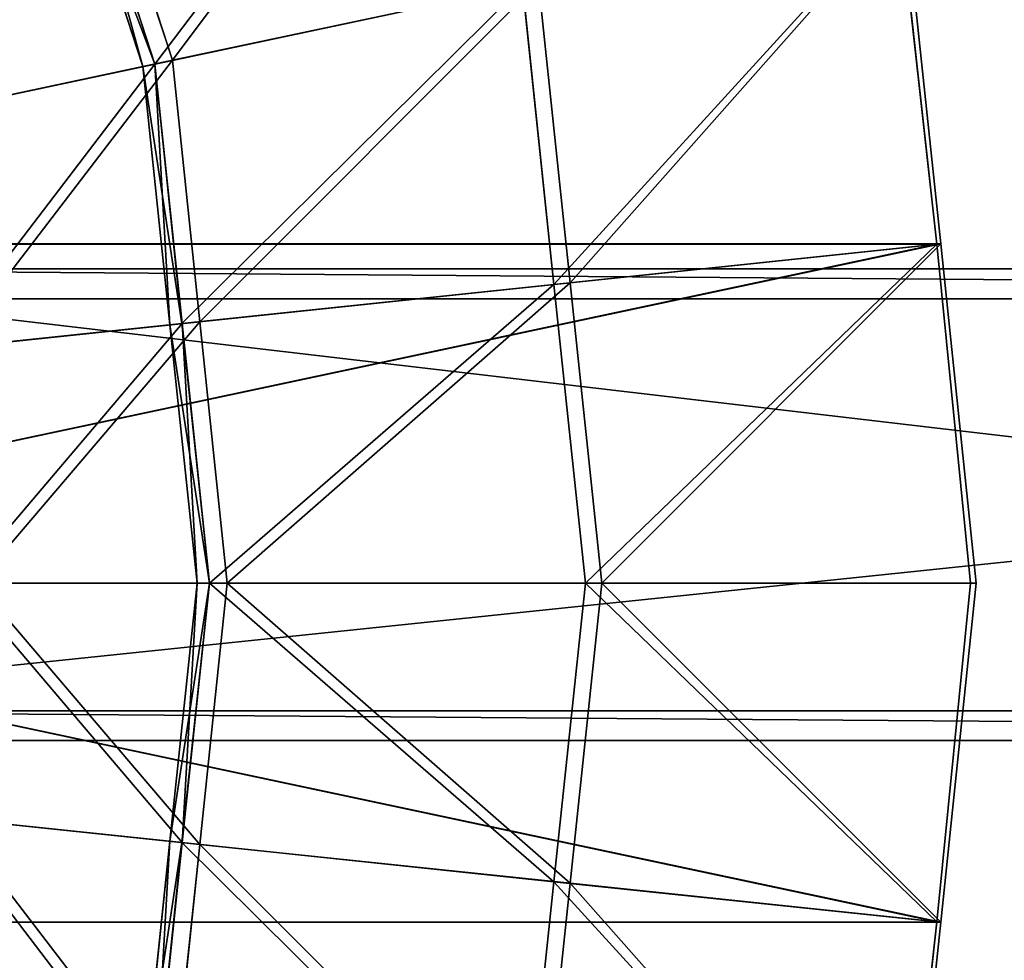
# Model space of a CAD drawing. Extents: x 0 to 31, y 0 to 21.2.
# Tile 320 of 574: x 7.002 to 7.658, y 15.545 to 16.171. Entities that reach past the tile are written whole.
import ezdxf

# ---------------------------------------------------------------- set-up
doc = ezdxf.new("R2010")
doc.units = 0
doc.header["$MEASUREMENT"] = 0
doc.layers.get('0').update_dxf_attribs({"color": 13, "linetype": 'CONTINUOUS'})
for name, color, linetype in [('CAST_IRON', 250, 'CONTINUOUS'), ('GALVANIZED_METAL', 252, 'CONTINUOUS'), ('GRATES', 250, 'CONTINUOUS'), ('STAINLESS_STEEL', 252, 'CONTINUOUS')]:
    doc.layers.add(name, color=color, linetype=linetype)

# ---------------------------------------------------------------- blocks, each defined once
blk = doc.blocks.new('NGM5058UC_TRADECAD_DXF')
at = {"layer": 'GRATES', "color": 0}
for p, q in [((-6.131, 5.38365, 1.46245), (-8.8123, 5.38365, 1.46245)), ((-6.131, 5.38365, 1.46245), (-8.8123, 5.38365, 1.46245)), ((-6.1781, 5.36385, 1.85405), (-8.8131, 5.36385, 1.85405)), ((-6.1781, 5.36385, 1.85405), (-8.8131, 5.36385, 1.85405)), ((-8.8131, 5.08945, 1.85405), (-6.1781, 5.08945, 1.85405)), ((-8.8131, 5.08945, 1.85405), (-6.1781, 5.08945, 1.85405)), ((-6.131, 5.06965, 1.46245), (-8.8123, 5.06965, 1.46245)), ((-6.131, 5.06965, 1.46245), (-8.8123, 5.06965, 1.46245))]:
    blk.add_line(p, q, dxfattribs=at)
at = {"layer": 'STAINLESS_STEEL', "color": 0}
for p, q in [((-8.4274, 5.52005, 0.11055), (-8.4811, 5.68525, 0.11065)), ((-8.4811, 5.68525, 0.15705), (-8.4273, 5.52005, 0.15705)), ((-8.4811, 5.68525, 0.15705), (-8.4273, 5.52005, 0.15705)), ((-8.4274, 5.52005, 0.11055), (-8.4811, 5.68525, 0.11065)), ((-8.4698, 5.68885, 0.12665), (-8.4157, 5.52255, 0.12665)), ((-8.4157, 5.52255, 0.14995), (-8.4698, 5.68885, 0.14995)), ((-8.4157, 5.52255, 0.14995), (-8.4698, 5.68885, 0.14995)), ((-8.4157, 5.52255, 0.17315), (-8.4698, 5.68885, 0.17315)), ((-8.4157, 5.52255, 0.17315), (-8.4698, 5.68885, 0.17315)), ((-8.4698, 5.68885, 0.12665), (-8.4157, 5.52255, 0.12665)), ((-8.4888, 5.68275, 0.14995), (-8.4353, 5.51835, 0.14995)), ((-8.4888, 5.68275, 0.14995), (-8.4353, 5.51835, 0.14995)), ((-7.9317, 5.62535, -0.17915), (-8.9906, 5.40035, -0.19545)), ((-7.9317, 5.62535, -0.17915), (-8.9906, 5.40035, -0.19545)), ((-7.9279, 5.62625, -0.19875), (-8.9903, 5.40035, -0.21545)), ((-7.9279, 5.62625, -0.19875), (-8.9903, 5.40035, -0.21545)), ((-7.9317, 5.62535, -0.17915), (-7.9067, 5.40015, -0.17895)), ((-7.9317, 5.62535, -0.17915), (-7.9067, 5.40015, -0.17895)), ((-7.9041, 5.40035, -0.19875), (-7.9279, 5.62625, -0.19875)), ((-7.9041, 5.40035, -0.19875), (-7.9279, 5.62625, -0.19875)), ((-8.4157, 5.52255, 0.12665), (-8.1718, 5.57435, -0.03605)), ((-8.4157, 5.52255, 0.12665), (-8.1718, 5.57435, -0.03605)), ((-8.1508, 5.37445, -0.03605), (-8.1718, 5.57435, -0.03605)), ((-8.1508, 5.37445, -0.03605), (-8.1718, 5.57435, -0.03605)), ((-8.1825, 5.57205, -0.05275), (-8.4274, 5.52005, 0.11055)), ((-8.1825, 5.57205, -0.05275), (-8.4274, 5.52005, 0.11055)), ((-8.1825, 5.57205, -0.05275), (-8.1617, 5.37335, -0.05275)), ((-8.1825, 5.57205, -0.05275), (-8.1617, 5.37335, -0.05275)), ((-8.4157, 5.52255, 0.17315), (-8.5788, 5.48785, 0.27105)), ((-8.4157, 5.52255, 0.17315), (-8.5788, 5.48785, 0.27105)), ((-8.4157, 5.52255, 0.12665), (-8.4157, 5.52255, 0.14995)), ((-8.4157, 5.52255, 0.14995), (-8.4157, 5.52255, 0.17315)), ((-8.4157, 5.52255, 0.12665), (-8.4157, 5.52255, 0.14995)), ((-8.4157, 5.52255, 0.12665), (-8.3974, 5.34855, 0.12665)), ((-8.3974, 5.34855, 0.14995), (-8.4157, 5.52255, 0.14995)), ((-8.4157, 5.52255, 0.14995), (-8.4157, 5.52255, 0.17315)), ((-8.3974, 5.34855, 0.14995), (-8.4157, 5.52255, 0.14995)), ((-8.3974, 5.34855, 0.17315), (-8.4157, 5.52255, 0.17315)), ((-8.3974, 5.34855, 0.17315), (-8.4157, 5.52255, 0.17315)), ((-8.4157, 5.52255, 0.12665), (-8.3974, 5.34855, 0.12665)), ((-8.5887, 5.48575, 0.25385), (-8.4273, 5.52005, 0.15705)), ((-8.5887, 5.48575, 0.25385), (-8.4273, 5.52005, 0.15705)), ((-8.4273, 5.52005, 0.15705), (-8.4353, 5.51835, 0.14995)), ((-8.4353, 5.51835, 0.14995), (-8.4274, 5.52005, 0.11055)), ((-8.4273, 5.52005, 0.15705), (-8.4353, 5.51835, 0.14995)), ((-8.4353, 5.51835, 0.14995), (-8.4274, 5.52005, 0.11055)), ((-8.4353, 5.51835, 0.14995), (-8.4173, 5.34645, 0.14995)), ((-8.4353, 5.51835, 0.14995), (-8.4173, 5.34645, 0.14995)), ((-8.4093, 5.34725, 0.11065), (-8.4274, 5.52005, 0.11055)), ((-8.4093, 5.34725, 0.11065), (-8.4274, 5.52005, 0.11055)), ((-8.4273, 5.52005, 0.15705), (-8.4092, 5.34725, 0.15705)), ((-8.4273, 5.52005, 0.15705), (-8.4092, 5.34725, 0.15705)), ((-8.9906, 5.40035, -0.19545), (-7.9067, 5.40015, -0.17895)), ((-8.9906, 5.40035, -0.19545), (-7.9067, 5.40015, -0.17895)), ((-8.9903, 5.40035, -0.21545), (-7.9041, 5.40035, -0.19875)), ((-8.9903, 5.40035, -0.21545), (-7.9041, 5.40035, -0.19875)), ((-7.9067, 5.40015, -0.17895), (-8.9669, 5.17455, -0.19545)), ((-7.9067, 5.40015, -0.17895), (-8.9669, 5.17455, -0.19545)), ((-7.9041, 5.40035, -0.19875), (-8.9666, 5.17455, -0.21545)), ((-7.9041, 5.40035, -0.19875), (-8.9666, 5.17455, -0.21545)), ((-7.9067, 5.40015, -0.17895), (-8.1617, 5.37335, -0.05275)), ((-7.9067, 5.40015, -0.17895), (-8.1617, 5.37335, -0.05275)), ((-8.1508, 5.37445, -0.03605), (-7.9041, 5.40035, -0.19875)), ((-8.1508, 5.37445, -0.03605), (-7.9041, 5.40035, -0.19875)), ((-7.9067, 5.40015, -0.17895), (-7.8843, 5.17455, -0.17915)), ((-7.9067, 5.40015, -0.17895), (-7.8843, 5.17455, -0.17915)), ((-7.8804, 5.17455, -0.19875), (-7.9041, 5.40035, -0.19875)), ((-7.8804, 5.17455, -0.19875), (-7.9041, 5.40035, -0.19875)), ((-8.1617, 5.37335, -0.05275), (-8.4093, 5.34725, 0.11065)), ((-8.1617, 5.37335, -0.05275), (-8.4093, 5.34725, 0.11065)), ((-8.3974, 5.34855, 0.12665), (-8.1508, 5.37445, -0.03605)), ((-8.3974, 5.34855, 0.12665), (-8.1508, 5.37445, -0.03605)), ((-8.1617, 5.37335, -0.05275), (-8.1407, 5.17455, -0.05275)), ((-8.1617, 5.37335, -0.05275), (-8.1407, 5.17455, -0.05275)), ((-8.1298, 5.17455, -0.03605), (-8.1508, 5.37445, -0.03605)), ((-8.1298, 5.17455, -0.03605), (-8.1508, 5.37445, -0.03605)), ((-8.4092, 5.34725, 0.15705), (-8.5724, 5.33015, 0.25385)), ((-8.4092, 5.34725, 0.15705), (-8.5724, 5.33015, 0.25385)), ((-8.5623, 5.33115, 0.27105), (-8.3974, 5.34855, 0.17315)), ((-8.5623, 5.33115, 0.27105), (-8.3974, 5.34855, 0.17315)), ((-8.4173, 5.34645, 0.14995), (-8.4092, 5.34725, 0.15705)), ((-8.4173, 5.34645, 0.14995), (-8.4092, 5.34725, 0.15705)), ((-8.4093, 5.34725, 0.11065), (-8.4173, 5.34645, 0.14995)), ((-8.4093, 5.34725, 0.11065), (-8.4173, 5.34645, 0.14995)), ((-8.4173, 5.34645, 0.14995), (-8.3992, 5.17455, 0.14995)), ((-8.4173, 5.34645, 0.14995), (-8.3992, 5.17455, 0.14995)), ((-8.391, 5.17455, 0.11055), (-8.4093, 5.34725, 0.11065)), ((-8.391, 5.17455, 0.11055), (-8.4093, 5.34725, 0.11065)), ((-8.4092, 5.34725, 0.15705), (-8.391, 5.17455, 0.15705)), ((-8.4092, 5.34725, 0.15705), (-8.391, 5.17455, 0.15705)), ((-8.3974, 5.34855, 0.14995), (-8.3974, 5.34855, 0.12665)), ((-8.3974, 5.34855, 0.12665), (-8.3792, 5.17455, 0.12665)), ((-8.3792, 5.17455, 0.14995), (-8.3974, 5.34855, 0.14995)), ((-8.3974, 5.34855, 0.14995), (-8.3974, 5.34855, 0.12665)), ((-8.3974, 5.34855, 0.17315), (-8.3974, 5.34855, 0.14995)), ((-8.3792, 5.17455, 0.14995), (-8.3974, 5.34855, 0.14995)), ((-8.3792, 5.17455, 0.17315), (-8.3974, 5.34855, 0.17315)), ((-8.3974, 5.34855, 0.17315), (-8.3974, 5.34855, 0.14995)), ((-8.3792, 5.17455, 0.17315), (-8.3974, 5.34855, 0.17315)), ((-8.3974, 5.34855, 0.12665), (-8.3792, 5.17455, 0.12665)), ((-8.9669, 5.17455, -0.19545), (-7.8843, 5.17455, -0.17915)), ((-7.9067, 4.94895, -0.17895), (-8.9669, 5.17455, -0.19545)), ((-8.9669, 5.17455, -0.19545), (-7.8843, 5.17455, -0.17915)), ((-7.9067, 4.94895, -0.17895), (-8.9669, 5.17455, -0.19545)), ((-8.9666, 5.17455, -0.21545), (-7.8804, 5.17455, -0.19875)), ((-8.9666, 5.17455, -0.21545), (-7.8804, 5.17455, -0.19875)), ((-8.9666, 5.17455, -0.21545), (-7.9041, 4.94875, -0.19875)), ((-8.9666, 5.17455, -0.21545), (-7.9041, 4.94875, -0.19875)), ((-8.391, 5.17455, 0.15705), (-8.556, 5.17455, 0.25385)), ((-8.391, 5.17455, 0.15705), (-8.556, 5.17455, 0.25385)), ((-8.5459, 5.17455, 0.27105), (-8.3792, 5.17455, 0.17315)), ((-8.5459, 5.17455, 0.27105), (-8.3792, 5.17455, 0.17315)), ((-8.3992, 5.17455, 0.14995), (-8.4173, 5.00265, 0.14995)), ((-8.3992, 5.17455, 0.14995), (-8.4173, 5.00265, 0.14995)), ((-8.391, 5.17455, 0.11055), (-8.4093, 5.00185, 0.11065)), ((-8.391, 5.17455, 0.11055), (-8.4093, 5.00185, 0.11065)), ((-8.391, 5.17455, 0.15705), (-8.4092, 5.00175, 0.15705)), ((-8.391, 5.17455, 0.15705), (-8.4092, 5.00175, 0.15705)), ((-8.3992, 5.17455, 0.14995), (-8.391, 5.17455, 0.15705)), ((-8.391, 5.17455, 0.11055), (-8.3992, 5.17455, 0.14995)), ((-8.3992, 5.17455, 0.14995), (-8.391, 5.17455, 0.15705)), ((-8.391, 5.17455, 0.11055), (-8.3992, 5.17455, 0.14995)), ((-8.3792, 5.17455, 0.12665), (-8.3974, 5.00055, 0.12665)), ((-8.3974, 5.00055, 0.14995), (-8.3792, 5.17455, 0.14995)), ((-8.3974, 5.00055, 0.14995), (-8.3792, 5.17455, 0.14995)), ((-8.3974, 5.00055, 0.17315), (-8.3792, 5.17455, 0.17315)), ((-8.3974, 5.00055, 0.17315), (-8.3792, 5.17455, 0.17315)), ((-8.3792, 5.17455, 0.12665), (-8.3974, 5.00055, 0.12665)), ((-8.1407, 5.17455, -0.05275), (-8.391, 5.17455, 0.11055)), ((-8.1407, 5.17455, -0.05275), (-8.391, 5.17455, 0.11055)), ((-8.3792, 5.17455, 0.14995), (-8.3792, 5.17455, 0.12665)), ((-8.3792, 5.17455, 0.17315), (-8.3792, 5.17455, 0.14995)), ((-8.3792, 5.17455, 0.14995), (-8.3792, 5.17455, 0.12665)), ((-8.3792, 5.17455, 0.17315), (-8.3792, 5.17455, 0.14995)), ((-8.1298, 5.17455, -0.03605), (-8.3792, 5.17455, 0.12665)), ((-8.1298, 5.17455, -0.03605), (-8.3792, 5.17455, 0.12665)), ((-8.1407, 5.17455, -0.05275), (-8.1617, 4.97575, -0.05275)), ((-8.1407, 5.17455, -0.05275), (-8.1617, 4.97575, -0.05275)), ((-8.1508, 4.97465, -0.03605), (-8.1298, 5.17455, -0.03605)), ((-8.1508, 4.97465, -0.03605), (-8.1298, 5.17455, -0.03605)), ((-7.8843, 5.17455, -0.17915), (-8.1407, 5.17455, -0.05275)), ((-7.8843, 5.17455, -0.17915), (-8.1407, 5.17455, -0.05275)), ((-7.8804, 5.17455, -0.19875), (-8.1298, 5.17455, -0.03605)), ((-7.8804, 5.17455, -0.19875), (-8.1298, 5.17455, -0.03605)), ((-7.8843, 5.17455, -0.17915), (-7.9067, 4.94895, -0.17895)), ((-7.8843, 5.17455, -0.17915), (-7.9067, 4.94895, -0.17895)), ((-7.9041, 4.94875, -0.19875), (-7.8804, 5.17455, -0.19875)), ((-7.9041, 4.94875, -0.19875), (-7.8804, 5.17455, -0.19875)), ((-8.4092, 5.00175, 0.15705), (-8.5724, 5.01895, 0.25385)), ((-8.4092, 5.00175, 0.15705), (-8.5724, 5.01895, 0.25385)), ((-8.5623, 5.01785, 0.27105), (-8.3974, 5.00055, 0.17315)), ((-8.5623, 5.01785, 0.27105), (-8.3974, 5.00055, 0.17315)), ((-8.4173, 5.00265, 0.14995), (-8.4353, 4.83075, 0.14995)), ((-8.4173, 5.00265, 0.14995), (-8.4353, 4.83075, 0.14995)), ((-8.4173, 5.00265, 0.14995), (-8.4092, 5.00175, 0.15705)), ((-8.4173, 5.00265, 0.14995), (-8.4092, 5.00175, 0.15705)), ((-8.4093, 5.00185, 0.11065), (-8.4173, 5.00265, 0.14995)), ((-8.4093, 5.00185, 0.11065), (-8.4173, 5.00265, 0.14995)), ((-8.4093, 5.00185, 0.11065), (-8.4274, 4.82905, 0.11055)), ((-8.4093, 5.00185, 0.11065), (-8.4274, 4.82905, 0.11055)), ((-8.4092, 5.00175, 0.15705), (-8.4273, 4.82905, 0.15705)), ((-8.4092, 5.00175, 0.15705), (-8.4273, 4.82905, 0.15705)), ((-8.3974, 5.00055, 0.12665), (-8.4157, 4.82655, 0.12665)), ((-8.4157, 4.82655, 0.14995), (-8.3974, 5.00055, 0.14995)), ((-8.4157, 4.82655, 0.14995), (-8.3974, 5.00055, 0.14995)), ((-8.4157, 4.82655, 0.17315), (-8.3974, 5.00055, 0.17315)), ((-8.4157, 4.82655, 0.17315), (-8.3974, 5.00055, 0.17315)), ((-8.3974, 5.00055, 0.12665), (-8.4157, 4.82655, 0.12665)), ((-8.1617, 4.97575, -0.05275), (-8.4093, 5.00185, 0.11065)), ((-8.1617, 4.97575, -0.05275), (-8.4093, 5.00185, 0.11065)), ((-8.3974, 5.00055, 0.14995), (-8.3974, 5.00055, 0.12665)), ((-8.3974, 5.00055, 0.14995), (-8.3974, 5.00055, 0.12665)), ((-8.3974, 5.00055, 0.17315), (-8.3974, 5.00055, 0.14995)), ((-8.3974, 5.00055, 0.17315), (-8.3974, 5.00055, 0.14995)), ((-8.3974, 5.00055, 0.12665), (-8.1508, 4.97465, -0.03605)), ((-8.3974, 5.00055, 0.12665), (-8.1508, 4.97465, -0.03605)), ((-8.1617, 4.97575, -0.05275), (-8.1825, 4.77695, -0.05275)), ((-8.1617, 4.97575, -0.05275), (-8.1825, 4.77695, -0.05275)), ((-8.1718, 4.77475, -0.03605), (-8.1508, 4.97465, -0.03605)), ((-8.1718, 4.77475, -0.03605), (-8.1508, 4.97465, -0.03605)), ((-7.9067, 4.94895, -0.17895), (-8.1617, 4.97575, -0.05275)), ((-7.9067, 4.94895, -0.17895), (-8.1617, 4.97575, -0.05275)), ((-8.1508, 4.97465, -0.03605), (-7.9041, 4.94875, -0.19875)), ((-8.1508, 4.97465, -0.03605), (-7.9041, 4.94875, -0.19875)), ((-8.9906, 4.94875, -0.19545), (-7.9067, 4.94895, -0.17895)), ((-8.9906, 4.94875, -0.19545), (-7.9067, 4.94895, -0.17895)), ((-7.9041, 4.94875, -0.19875), (-8.9903, 4.94875, -0.21545)), ((-7.9041, 4.94875, -0.19875), (-8.9903, 4.94875, -0.21545)), ((-7.9067, 4.94895, -0.17895), (-7.9317, 4.72365, -0.17915)), ((-7.9067, 4.94895, -0.17895), (-7.9317, 4.72365, -0.17915)), ((-7.9279, 4.72285, -0.19875), (-7.9041, 4.94875, -0.19875)), ((-7.9279, 4.72285, -0.19875), (-7.9041, 4.94875, -0.19875))]:
    blk.add_line(p, q, dxfattribs=at)
at = {"layer": 'CAST_IRON', "color": 0}
mesh = blk.add_polyface(dxfattribs=at)
corners = [(-7.8431, 8.55555, -0.18725), (-10.1558, 2.72605, -0.18725), (-10.1559, 8.56815, -0.18725), (-7.8431, 2.72605, -0.18725)]
mesh.append_faces([[corners[k] for k in face] for face in [(0, 1, 2), (1, 0, 3)]], dxfattribs={"vtx0": -1, "color": 0})
at = {"layer": 'GALVANIZED_METAL', "color": 0}
mesh = blk.add_polyface(dxfattribs=at)
corners = [(-14.2165, -9.41305, -1.89865), (14.216, 9.40775, -1.89865), (-14.3866, -9.24295, -1.89865), (14.386, 9.23775, -1.89865)]
mesh.append_faces([[corners[k] for k in face] for face in [(0, 1, 2), (1, 0, 3)]], dxfattribs={"vtx0": -1, "color": 0})
mesh = blk.add_polyface(dxfattribs=at)
corners = [(14.216, 9.40775, -1.89865), (-14.2165, 9.40775, -1.89865), (-14.3866, -9.24295, -1.89865)]
mesh.append_faces([[corners[k] for k in face] for face in [(0, 1, 2)]], dxfattribs={"color": 0})
mesh = blk.add_polyface(dxfattribs=at)
corners = [(14.386, 9.23775, -1.89865), (-14.2165, -9.41305, -1.89865), (14.2159, -9.41295, -1.89865)]
mesh.append_faces([[corners[k] for k in face] for face in [(0, 1, 2)]], dxfattribs={"color": 0})
at = {"layer": 'GRATES', "color": 0}
mesh = blk.add_polyface(dxfattribs=at)
corners = [(-6.1781, 5.36385, 1.85405), (-8.8123, 5.38365, 1.46245), (-6.131, 5.38365, 1.46245), (-8.8131, 5.36385, 1.85405)]
mesh.append_faces([[corners[k] for k in face] for face in [(0, 1, 2), (1, 0, 3)]], dxfattribs={"vtx0": -1, "color": 0})
mesh = blk.add_polyface(dxfattribs=at)
corners = [(-6.131, 5.06965, 1.46245), (-8.8123, 5.38365, 1.46245), (-8.8123, 5.06965, 1.46245), (-6.131, 5.38365, 1.46245)]
mesh.append_faces([[corners[k] for k in face] for face in [(0, 1, 2), (1, 0, 3)]], dxfattribs={"vtx0": -1, "color": 0})
mesh = blk.add_polyface(dxfattribs=at)
corners = [(-6.1781, 5.36385, 1.85405), (-8.8131, 5.08945, 1.85405), (-8.8131, 5.36385, 1.85405), (-6.1781, 5.08945, 1.85405)]
mesh.append_faces([[corners[k] for k in face] for face in [(0, 1, 2), (1, 0, 3)]], dxfattribs={"vtx0": -1, "color": 0})
mesh = blk.add_polyface(dxfattribs=at)
corners = [(-8.8131, 5.08945, 1.85405), (-6.131, 5.06965, 1.46245), (-8.8123, 5.06965, 1.46245), (-6.1781, 5.08945, 1.85405)]
mesh.append_faces([[corners[k] for k in face] for face in [(0, 1, 2), (1, 0, 3)]], dxfattribs={"vtx0": -1, "color": 0})
at = {"layer": 'STAINLESS_STEEL', "color": 0}
mesh = blk.add_polyface(dxfattribs=at)
corners = [(-7.998, 5.84215, -0.19875), (-9.0605, 5.61635, -0.21545), (-8.9903, 5.40035, -0.21545)]
mesh.append_faces([[corners[k] for k in face] for face in [(0, 1, 2)]], dxfattribs={"color": 0})
mesh = blk.add_polyface(dxfattribs=at)
corners = [(-7.9279, 5.62625, -0.19875), (-7.998, 5.84215, -0.19875), (-8.9903, 5.40035, -0.21545)]
mesh.append_faces([[corners[k] for k in face] for face in [(0, 1, 2)]], dxfattribs={"color": 0})
mesh = blk.add_polyface(dxfattribs=at)
corners = [(-8.0005, 5.84135, -0.17895), (-9.0608, 5.61625, -0.19545), (-8.9906, 5.40035, -0.19545)]
mesh.append_faces([[corners[k] for k in face] for face in [(0, 1, 2)]], dxfattribs={"color": 0})
mesh = blk.add_polyface(dxfattribs=at)
corners = [(-7.9317, 5.62535, -0.17915), (-8.0005, 5.84135, -0.17895), (-8.9906, 5.40035, -0.19545)]
mesh.append_faces([[corners[k] for k in face] for face in [(0, 1, 2)]], dxfattribs={"color": 0})
mesh = blk.add_polyface(dxfattribs=at)
corners = [(-8.2339, 5.76555, -0.03605), (-8.4157, 5.52255, 0.12665), (-8.4698, 5.68885, 0.12665), (-8.1718, 5.57435, -0.03605)]
mesh.append_faces([[corners[k] for k in face] for face in [(0, 1, 2), (1, 0, 3)]], dxfattribs={"vtx0": -1, "color": 0})
mesh = blk.add_polyface(dxfattribs=at)
corners = [(-8.2443, 5.76215, -0.05275), (-8.4274, 5.52005, 0.11055), (-8.4811, 5.68525, 0.11065), (-8.1825, 5.57205, -0.05275)]
mesh.append_faces([[corners[k] for k in face] for face in [(0, 1, 2), (1, 0, 3)]], dxfattribs={"vtx0": -1, "color": 0})
mesh = blk.add_polyface(dxfattribs=at)
corners = [(-8.4811, 5.68525, 0.15705), (-8.5887, 5.48575, 0.25385), (-8.6371, 5.63455, 0.25385), (-8.4273, 5.52005, 0.15705)]
mesh.append_faces([[corners[k] for k in face] for face in [(0, 1, 2), (1, 0, 3)]], dxfattribs={"vtx0": -1, "color": 0})
mesh = blk.add_polyface(dxfattribs=at)
corners = [(-8.4698, 5.68885, 0.17315), (-8.5788, 5.48785, 0.27105), (-8.6275, 5.63765, 0.27105), (-8.4157, 5.52255, 0.17315)]
mesh.append_faces([[corners[k] for k in face] for face in [(0, 1, 2), (1, 0, 3)]], dxfattribs={"vtx0": -1, "color": 0})
mesh = blk.add_polyface(dxfattribs=at)
corners = [(-8.4353, 5.51835, 0.14995), (-8.4811, 5.68525, 0.15705), (-8.4888, 5.68275, 0.14995)]
mesh.append_faces([[corners[k] for k in face] for face in [(0, 1, 2)]], dxfattribs={"color": 0})
mesh = blk.add_polyface(dxfattribs=at)
corners = [(-8.4811, 5.68525, 0.11065), (-8.4274, 5.52005, 0.11055), (-8.4888, 5.68275, 0.14995)]
mesh.append_faces([[corners[k] for k in face] for face in [(0, 1, 2)]], dxfattribs={"color": 0})
mesh = blk.add_polyface(dxfattribs=at)
corners = [(-8.4273, 5.52005, 0.15705), (-8.4811, 5.68525, 0.15705), (-8.4353, 5.51835, 0.14995)]
mesh.append_faces([[corners[k] for k in face] for face in [(0, 1, 2)]], dxfattribs={"color": 0})
mesh = blk.add_polyface(dxfattribs=at)
corners = [(-8.4698, 5.68885, 0.14995), (-8.4157, 5.52255, 0.12665), (-8.4157, 5.52255, 0.14995), (-8.4698, 5.68885, 0.12665)]
mesh.append_faces([[corners[k] for k in face] for face in [(0, 1, 2), (1, 0, 3)]], dxfattribs={"vtx0": -1, "color": 0})
mesh = blk.add_polyface(dxfattribs=at)
corners = [(-8.4698, 5.68885, 0.17315), (-8.4157, 5.52255, 0.14995), (-8.4157, 5.52255, 0.17315), (-8.4698, 5.68885, 0.14995)]
mesh.append_faces([[corners[k] for k in face] for face in [(0, 1, 2), (1, 0, 3)]], dxfattribs={"vtx0": -1, "color": 0})
mesh = blk.add_polyface(dxfattribs=at)
corners = [(-8.4888, 5.68275, 0.14995), (-8.4274, 5.52005, 0.11055), (-8.4353, 5.51835, 0.14995)]
mesh.append_faces([[corners[k] for k in face] for face in [(0, 1, 2)]], dxfattribs={"color": 0})
mesh = blk.add_polyface(dxfattribs=at)
corners = [(-7.9067, 5.40015, -0.17895), (-7.9317, 5.62535, -0.17915), (-8.9906, 5.40035, -0.19545)]
mesh.append_faces([[corners[k] for k in face] for face in [(0, 1, 2)]], dxfattribs={"color": 0})
mesh = blk.add_polyface(dxfattribs=at)
corners = [(-7.9041, 5.40035, -0.19875), (-7.9279, 5.62625, -0.19875), (-8.9903, 5.40035, -0.21545)]
mesh.append_faces([[corners[k] for k in face] for face in [(0, 1, 2)]], dxfattribs={"color": 0})
mesh = blk.add_polyface(dxfattribs=at)
corners = [(-7.9317, 5.62535, -0.17915), (-8.1617, 5.37335, -0.05275), (-8.1825, 5.57205, -0.05275)]
mesh.append_faces([[corners[k] for k in face] for face in [(0, 1, 2)]], dxfattribs={"color": 0})
mesh = blk.add_polyface(dxfattribs=at)
corners = [(-7.9279, 5.62625, -0.19875), (-8.1508, 5.37445, -0.03605), (-8.1718, 5.57435, -0.03605), (-7.9041, 5.40035, -0.19875)]
mesh.append_faces([[corners[k] for k in face] for face in [(0, 1, 2), (1, 0, 3)]], dxfattribs={"vtx0": -1, "color": 0})
mesh = blk.add_polyface(dxfattribs=at)
corners = [(-7.9067, 5.40015, -0.17895), (-8.1617, 5.37335, -0.05275), (-7.9317, 5.62535, -0.17915)]
mesh.append_faces([[corners[k] for k in face] for face in [(0, 1, 2)]], dxfattribs={"color": 0})
mesh = blk.add_polyface(dxfattribs=at)
corners = [(-8.1718, 5.57435, -0.03605), (-8.3974, 5.34855, 0.12665), (-8.4157, 5.52255, 0.12665), (-8.1508, 5.37445, -0.03605)]
mesh.append_faces([[corners[k] for k in face] for face in [(0, 1, 2), (1, 0, 3)]], dxfattribs={"vtx0": -1, "color": 0})
mesh = blk.add_polyface(dxfattribs=at)
corners = [(-8.1825, 5.57205, -0.05275), (-8.4093, 5.34725, 0.11065), (-8.4274, 5.52005, 0.11055), (-8.1617, 5.37335, -0.05275)]
mesh.append_faces([[corners[k] for k in face] for face in [(0, 1, 2), (1, 0, 3)]], dxfattribs={"vtx0": -1, "color": 0})
mesh = blk.add_polyface(dxfattribs=at)
corners = [(-8.4157, 5.52255, 0.17315), (-8.5623, 5.33115, 0.27105), (-8.5788, 5.48785, 0.27105), (-8.3974, 5.34855, 0.17315)]
mesh.append_faces([[corners[k] for k in face] for face in [(0, 1, 2), (1, 0, 3)]], dxfattribs={"vtx0": -1, "color": 0})
mesh = blk.add_polyface(dxfattribs=at)
corners = [(-8.4157, 5.52255, 0.14995), (-8.3974, 5.34855, 0.12665), (-8.3974, 5.34855, 0.14995), (-8.4157, 5.52255, 0.12665)]
mesh.append_faces([[corners[k] for k in face] for face in [(0, 1, 2), (1, 0, 3)]], dxfattribs={"vtx0": -1, "color": 0})
mesh = blk.add_polyface(dxfattribs=at)
corners = [(-8.4157, 5.52255, 0.17315), (-8.3974, 5.34855, 0.14995), (-8.3974, 5.34855, 0.17315), (-8.4157, 5.52255, 0.14995)]
mesh.append_faces([[corners[k] for k in face] for face in [(0, 1, 2), (1, 0, 3)]], dxfattribs={"vtx0": -1, "color": 0})
mesh = blk.add_polyface(dxfattribs=at)
corners = [(-8.4273, 5.52005, 0.15705), (-8.5724, 5.33015, 0.25385), (-8.5887, 5.48575, 0.25385), (-8.4092, 5.34725, 0.15705)]
mesh.append_faces([[corners[k] for k in face] for face in [(0, 1, 2), (1, 0, 3)]], dxfattribs={"vtx0": -1, "color": 0})
mesh = blk.add_polyface(dxfattribs=at)
corners = [(-8.4173, 5.34645, 0.14995), (-8.4273, 5.52005, 0.15705), (-8.4353, 5.51835, 0.14995), (-8.4092, 5.34725, 0.15705)]
mesh.append_faces([[corners[k] for k in face] for face in [(0, 1, 2), (1, 0, 3)]], dxfattribs={"vtx0": -1, "color": 0})
mesh = blk.add_polyface(dxfattribs=at)
corners = [(-8.4353, 5.51835, 0.14995), (-8.4093, 5.34725, 0.11065), (-8.4173, 5.34645, 0.14995), (-8.4274, 5.52005, 0.11055)]
mesh.append_faces([[corners[k] for k in face] for face in [(0, 1, 2), (1, 0, 3)]], dxfattribs={"vtx0": -1, "color": 0})
mesh = blk.add_polyface(dxfattribs=at)
corners = [(-7.9067, 5.40015, -0.17895), (-8.9906, 5.40035, -0.19545), (-8.9669, 5.17455, -0.19545)]
mesh.append_faces([[corners[k] for k in face] for face in [(0, 1, 2)]], dxfattribs={"color": 0})
mesh = blk.add_polyface(dxfattribs=at)
corners = [(-7.9041, 5.40035, -0.19875), (-8.9903, 5.40035, -0.21545), (-8.9666, 5.17455, -0.21545)]
mesh.append_faces([[corners[k] for k in face] for face in [(0, 1, 2)]], dxfattribs={"color": 0})
mesh = blk.add_polyface(dxfattribs=at)
corners = [(-7.8843, 5.17455, -0.17915), (-7.9067, 5.40015, -0.17895), (-8.9669, 5.17455, -0.19545)]
mesh.append_faces([[corners[k] for k in face] for face in [(0, 1, 2)]], dxfattribs={"color": 0})
mesh = blk.add_polyface(dxfattribs=at)
corners = [(-7.8804, 5.17455, -0.19875), (-7.9041, 5.40035, -0.19875), (-8.9666, 5.17455, -0.21545)]
mesh.append_faces([[corners[k] for k in face] for face in [(0, 1, 2)]], dxfattribs={"color": 0})
mesh = blk.add_polyface(dxfattribs=at)
corners = [(-7.9067, 5.40015, -0.17895), (-8.1407, 5.17455, -0.05275), (-8.1617, 5.37335, -0.05275)]
mesh.append_faces([[corners[k] for k in face] for face in [(0, 1, 2)]], dxfattribs={"color": 0})
mesh = blk.add_polyface(dxfattribs=at)
corners = [(-7.9041, 5.40035, -0.19875), (-8.1298, 5.17455, -0.03605), (-8.1508, 5.37445, -0.03605), (-7.8804, 5.17455, -0.19875)]
mesh.append_faces([[corners[k] for k in face] for face in [(0, 1, 2), (1, 0, 3)]], dxfattribs={"vtx0": -1, "color": 0})
mesh = blk.add_polyface(dxfattribs=at)
corners = [(-7.8843, 5.17455, -0.17915), (-8.1407, 5.17455, -0.05275), (-7.9067, 5.40015, -0.17895)]
mesh.append_faces([[corners[k] for k in face] for face in [(0, 1, 2)]], dxfattribs={"color": 0})
mesh = blk.add_polyface(dxfattribs=at)
corners = [(-8.1617, 5.37335, -0.05275), (-8.391, 5.17455, 0.11055), (-8.4093, 5.34725, 0.11065), (-8.1407, 5.17455, -0.05275)]
mesh.append_faces([[corners[k] for k in face] for face in [(0, 1, 2), (1, 0, 3)]], dxfattribs={"vtx0": -1, "color": 0})
mesh = blk.add_polyface(dxfattribs=at)
corners = [(-8.1508, 5.37445, -0.03605), (-8.3792, 5.17455, 0.12665), (-8.3974, 5.34855, 0.12665), (-8.1298, 5.17455, -0.03605)]
mesh.append_faces([[corners[k] for k in face] for face in [(0, 1, 2), (1, 0, 3)]], dxfattribs={"vtx0": -1, "color": 0})
mesh = blk.add_polyface(dxfattribs=at)
corners = [(-8.4092, 5.34725, 0.15705), (-8.556, 5.17455, 0.25385), (-8.5724, 5.33015, 0.25385), (-8.391, 5.17455, 0.15705)]
mesh.append_faces([[corners[k] for k in face] for face in [(0, 1, 2), (1, 0, 3)]], dxfattribs={"vtx0": -1, "color": 0})
mesh = blk.add_polyface(dxfattribs=at)
corners = [(-8.3974, 5.34855, 0.17315), (-8.5459, 5.17455, 0.27105), (-8.5623, 5.33115, 0.27105), (-8.3792, 5.17455, 0.17315)]
mesh.append_faces([[corners[k] for k in face] for face in [(0, 1, 2), (1, 0, 3)]], dxfattribs={"vtx0": -1, "color": 0})
mesh = blk.add_polyface(dxfattribs=at)
corners = [(-8.3992, 5.17455, 0.14995), (-8.4092, 5.34725, 0.15705), (-8.4173, 5.34645, 0.14995), (-8.391, 5.17455, 0.15705)]
mesh.append_faces([[corners[k] for k in face] for face in [(0, 1, 2), (1, 0, 3)]], dxfattribs={"vtx0": -1, "color": 0})
mesh = blk.add_polyface(dxfattribs=at)
corners = [(-8.4093, 5.34725, 0.11065), (-8.391, 5.17455, 0.11055), (-8.4173, 5.34645, 0.14995)]
mesh.append_faces([[corners[k] for k in face] for face in [(0, 1, 2)]], dxfattribs={"color": 0})
mesh = blk.add_polyface(dxfattribs=at)
corners = [(-8.4173, 5.34645, 0.14995), (-8.391, 5.17455, 0.11055), (-8.3992, 5.17455, 0.14995)]
mesh.append_faces([[corners[k] for k in face] for face in [(0, 1, 2)]], dxfattribs={"color": 0})
mesh = blk.add_polyface(dxfattribs=at)
corners = [(-8.3974, 5.34855, 0.14995), (-8.3792, 5.17455, 0.12665), (-8.3792, 5.17455, 0.14995), (-8.3974, 5.34855, 0.12665)]
mesh.append_faces([[corners[k] for k in face] for face in [(0, 1, 2), (1, 0, 3)]], dxfattribs={"vtx0": -1, "color": 0})
mesh = blk.add_polyface(dxfattribs=at)
corners = [(-8.3974, 5.34855, 0.17315), (-8.3792, 5.17455, 0.14995), (-8.3792, 5.17455, 0.17315), (-8.3974, 5.34855, 0.14995)]
mesh.append_faces([[corners[k] for k in face] for face in [(0, 1, 2), (1, 0, 3)]], dxfattribs={"vtx0": -1, "color": 0})
mesh = blk.add_polyface(dxfattribs=at)
corners = [(-7.9067, 4.94895, -0.17895), (-8.9669, 5.17455, -0.19545), (-8.9906, 4.94875, -0.19545)]
mesh.append_faces([[corners[k] for k in face] for face in [(0, 1, 2)]], dxfattribs={"color": 0})
mesh = blk.add_polyface(dxfattribs=at)
corners = [(-7.9041, 4.94875, -0.19875), (-8.9666, 5.17455, -0.21545), (-8.9903, 4.94875, -0.21545)]
mesh.append_faces([[corners[k] for k in face] for face in [(0, 1, 2)]], dxfattribs={"color": 0})
mesh = blk.add_polyface(dxfattribs=at)
corners = [(-7.8843, 5.17455, -0.17915), (-8.9669, 5.17455, -0.19545), (-7.9067, 4.94895, -0.17895)]
mesh.append_faces([[corners[k] for k in face] for face in [(0, 1, 2)]], dxfattribs={"color": 0})
mesh = blk.add_polyface(dxfattribs=at)
corners = [(-7.8804, 5.17455, -0.19875), (-8.9666, 5.17455, -0.21545), (-7.9041, 4.94875, -0.19875)]
mesh.append_faces([[corners[k] for k in face] for face in [(0, 1, 2)]], dxfattribs={"color": 0})
mesh = blk.add_polyface(dxfattribs=at)
corners = [(-8.556, 5.17455, 0.25385), (-8.4092, 5.00175, 0.15705), (-8.5724, 5.01895, 0.25385), (-8.391, 5.17455, 0.15705)]
mesh.append_faces([[corners[k] for k in face] for face in [(0, 1, 2), (1, 0, 3)]], dxfattribs={"vtx0": -1, "color": 0})
mesh = blk.add_polyface(dxfattribs=at)
corners = [(-8.5459, 5.17455, 0.27105), (-8.3974, 5.00055, 0.17315), (-8.5623, 5.01785, 0.27105), (-8.3792, 5.17455, 0.17315)]
mesh.append_faces([[corners[k] for k in face] for face in [(0, 1, 2), (1, 0, 3)]], dxfattribs={"vtx0": -1, "color": 0})
mesh = blk.add_polyface(dxfattribs=at)
corners = [(-8.4092, 5.00175, 0.15705), (-8.3992, 5.17455, 0.14995), (-8.4173, 5.00265, 0.14995), (-8.391, 5.17455, 0.15705)]
mesh.append_faces([[corners[k] for k in face] for face in [(0, 1, 2), (1, 0, 3)]], dxfattribs={"vtx0": -1, "color": 0})
mesh = blk.add_polyface(dxfattribs=at)
corners = [(-8.391, 5.17455, 0.11055), (-8.4093, 5.00185, 0.11065), (-8.4173, 5.00265, 0.14995)]
mesh.append_faces([[corners[k] for k in face] for face in [(0, 1, 2)]], dxfattribs={"color": 0})
mesh = blk.add_polyface(dxfattribs=at)
corners = [(-8.391, 5.17455, 0.11055), (-8.4173, 5.00265, 0.14995), (-8.3992, 5.17455, 0.14995)]
mesh.append_faces([[corners[k] for k in face] for face in [(0, 1, 2)]], dxfattribs={"color": 0})
mesh = blk.add_polyface(dxfattribs=at)
corners = [(-8.391, 5.17455, 0.11055), (-8.1617, 4.97575, -0.05275), (-8.4093, 5.00185, 0.11065), (-8.1407, 5.17455, -0.05275)]
mesh.append_faces([[corners[k] for k in face] for face in [(0, 1, 2), (1, 0, 3)]], dxfattribs={"vtx0": -1, "color": 0})
mesh = blk.add_polyface(dxfattribs=at)
corners = [(-8.3792, 5.17455, 0.14995), (-8.3974, 5.00055, 0.12665), (-8.3974, 5.00055, 0.14995), (-8.3792, 5.17455, 0.12665)]
mesh.append_faces([[corners[k] for k in face] for face in [(0, 1, 2), (1, 0, 3)]], dxfattribs={"vtx0": -1, "color": 0})
mesh = blk.add_polyface(dxfattribs=at)
corners = [(-8.3792, 5.17455, 0.17315), (-8.3974, 5.00055, 0.14995), (-8.3974, 5.00055, 0.17315), (-8.3792, 5.17455, 0.14995)]
mesh.append_faces([[corners[k] for k in face] for face in [(0, 1, 2), (1, 0, 3)]], dxfattribs={"vtx0": -1, "color": 0})
mesh = blk.add_polyface(dxfattribs=at)
corners = [(-8.3792, 5.17455, 0.12665), (-8.1508, 4.97465, -0.03605), (-8.3974, 5.00055, 0.12665), (-8.1298, 5.17455, -0.03605)]
mesh.append_faces([[corners[k] for k in face] for face in [(0, 1, 2), (1, 0, 3)]], dxfattribs={"vtx0": -1, "color": 0})
mesh = blk.add_polyface(dxfattribs=at)
corners = [(-7.9067, 4.94895, -0.17895), (-8.1617, 4.97575, -0.05275), (-8.1407, 5.17455, -0.05275)]
mesh.append_faces([[corners[k] for k in face] for face in [(0, 1, 2)]], dxfattribs={"color": 0})
mesh = blk.add_polyface(dxfattribs=at)
corners = [(-8.1298, 5.17455, -0.03605), (-7.9041, 4.94875, -0.19875), (-8.1508, 4.97465, -0.03605), (-7.8804, 5.17455, -0.19875)]
mesh.append_faces([[corners[k] for k in face] for face in [(0, 1, 2), (1, 0, 3)]], dxfattribs={"vtx0": -1, "color": 0})
mesh = blk.add_polyface(dxfattribs=at)
corners = [(-7.8843, 5.17455, -0.17915), (-7.9067, 4.94895, -0.17895), (-8.1407, 5.17455, -0.05275)]
mesh.append_faces([[corners[k] for k in face] for face in [(0, 1, 2)]], dxfattribs={"color": 0})
mesh = blk.add_polyface(dxfattribs=at)
corners = [(-8.5724, 5.01895, 0.25385), (-8.4273, 4.82905, 0.15705), (-8.5887, 4.86335, 0.25385), (-8.4092, 5.00175, 0.15705)]
mesh.append_faces([[corners[k] for k in face] for face in [(0, 1, 2), (1, 0, 3)]], dxfattribs={"vtx0": -1, "color": 0})
mesh = blk.add_polyface(dxfattribs=at)
corners = [(-8.5623, 5.01785, 0.27105), (-8.4157, 4.82655, 0.17315), (-8.5788, 4.86125, 0.27105), (-8.3974, 5.00055, 0.17315)]
mesh.append_faces([[corners[k] for k in face] for face in [(0, 1, 2), (1, 0, 3)]], dxfattribs={"vtx0": -1, "color": 0})
mesh = blk.add_polyface(dxfattribs=at)
corners = [(-8.4273, 4.82905, 0.15705), (-8.4173, 5.00265, 0.14995), (-8.4353, 4.83075, 0.14995), (-8.4092, 5.00175, 0.15705)]
mesh.append_faces([[corners[k] for k in face] for face in [(0, 1, 2), (1, 0, 3)]], dxfattribs={"vtx0": -1, "color": 0})
mesh = blk.add_polyface(dxfattribs=at)
corners = [(-8.4353, 4.83075, 0.14995), (-8.4093, 5.00185, 0.11065), (-8.4274, 4.82905, 0.11055), (-8.4173, 5.00265, 0.14995)]
mesh.append_faces([[corners[k] for k in face] for face in [(0, 1, 2), (1, 0, 3)]], dxfattribs={"vtx0": -1, "color": 0})
mesh = blk.add_polyface(dxfattribs=at)
corners = [(-8.4093, 5.00185, 0.11065), (-8.1825, 4.77695, -0.05275), (-8.4274, 4.82905, 0.11055), (-8.1617, 4.97575, -0.05275)]
mesh.append_faces([[corners[k] for k in face] for face in [(0, 1, 2), (1, 0, 3)]], dxfattribs={"vtx0": -1, "color": 0})
mesh = blk.add_polyface(dxfattribs=at)
corners = [(-8.3974, 5.00055, 0.14995), (-8.4157, 4.82655, 0.12665), (-8.4157, 4.82655, 0.14995), (-8.3974, 5.00055, 0.12665)]
mesh.append_faces([[corners[k] for k in face] for face in [(0, 1, 2), (1, 0, 3)]], dxfattribs={"vtx0": -1, "color": 0})
mesh = blk.add_polyface(dxfattribs=at)
corners = [(-8.3974, 5.00055, 0.17315), (-8.4157, 4.82655, 0.14995), (-8.4157, 4.82655, 0.17315), (-8.3974, 5.00055, 0.14995)]
mesh.append_faces([[corners[k] for k in face] for face in [(0, 1, 2), (1, 0, 3)]], dxfattribs={"vtx0": -1, "color": 0})
mesh = blk.add_polyface(dxfattribs=at)
corners = [(-8.3974, 5.00055, 0.12665), (-8.1718, 4.77475, -0.03605), (-8.4157, 4.82655, 0.12665), (-8.1508, 4.97465, -0.03605)]
mesh.append_faces([[corners[k] for k in face] for face in [(0, 1, 2), (1, 0, 3)]], dxfattribs={"vtx0": -1, "color": 0})
mesh = blk.add_polyface(dxfattribs=at)
corners = [(-7.9317, 4.72365, -0.17915), (-8.1825, 4.77695, -0.05275), (-8.1617, 4.97575, -0.05275)]
mesh.append_faces([[corners[k] for k in face] for face in [(0, 1, 2)]], dxfattribs={"color": 0})
mesh = blk.add_polyface(dxfattribs=at)
corners = [(-8.1508, 4.97465, -0.03605), (-7.9279, 4.72285, -0.19875), (-8.1718, 4.77475, -0.03605), (-7.9041, 4.94875, -0.19875)]
mesh.append_faces([[corners[k] for k in face] for face in [(0, 1, 2), (1, 0, 3)]], dxfattribs={"vtx0": -1, "color": 0})
mesh = blk.add_polyface(dxfattribs=at)
corners = [(-7.9067, 4.94895, -0.17895), (-7.9317, 4.72365, -0.17915), (-8.1617, 4.97575, -0.05275)]
mesh.append_faces([[corners[k] for k in face] for face in [(0, 1, 2)]], dxfattribs={"color": 0})
mesh = blk.add_polyface(dxfattribs=at)
corners = [(-8.0005, 4.50765, -0.17895), (-8.9906, 4.94875, -0.19545), (-9.0608, 4.73285, -0.19545)]
mesh.append_faces([[corners[k] for k in face] for face in [(0, 1, 2)]], dxfattribs={"color": 0})
mesh = blk.add_polyface(dxfattribs=at)
corners = [(-7.998, 4.50695, -0.19875), (-8.9903, 4.94875, -0.21545), (-9.0605, 4.73275, -0.21545)]
mesh.append_faces([[corners[k] for k in face] for face in [(0, 1, 2)]], dxfattribs={"color": 0})
mesh = blk.add_polyface(dxfattribs=at)
corners = [(-7.9067, 4.94895, -0.17895), (-8.9906, 4.94875, -0.19545), (-7.9317, 4.72365, -0.17915)]
mesh.append_faces([[corners[k] for k in face] for face in [(0, 1, 2)]], dxfattribs={"color": 0})
mesh = blk.add_polyface(dxfattribs=at)
corners = [(-7.9317, 4.72365, -0.17915), (-8.9906, 4.94875, -0.19545), (-8.0005, 4.50765, -0.17895)]
mesh.append_faces([[corners[k] for k in face] for face in [(0, 1, 2)]], dxfattribs={"color": 0})
mesh = blk.add_polyface(dxfattribs=at)
corners = [(-7.9279, 4.72285, -0.19875), (-8.9903, 4.94875, -0.21545), (-7.998, 4.50695, -0.19875)]
mesh.append_faces([[corners[k] for k in face] for face in [(0, 1, 2)]], dxfattribs={"color": 0})
mesh = blk.add_polyface(dxfattribs=at)
corners = [(-7.9041, 4.94875, -0.19875), (-8.9903, 4.94875, -0.21545), (-7.9279, 4.72285, -0.19875)]
mesh.append_faces([[corners[k] for k in face] for face in [(0, 1, 2)]], dxfattribs={"color": 0})
blk = doc.blocks.new('NGM5058UC_TRADECAD_DWG')
at = {"color": 0}
blk.add_blockref('NGM5058UC_TRADECAD_DXF', (15.5194, 10.62185, 1.89865), dxfattribs=at)

msp = doc.modelspace()

# ---------------------------------------------------------------- block references
at = {"color": 0}
msp.add_blockref('NGM5058UC_TRADECAD_DWG', (0, 0), dxfattribs=at)

doc.saveas('drawing.dxf')
